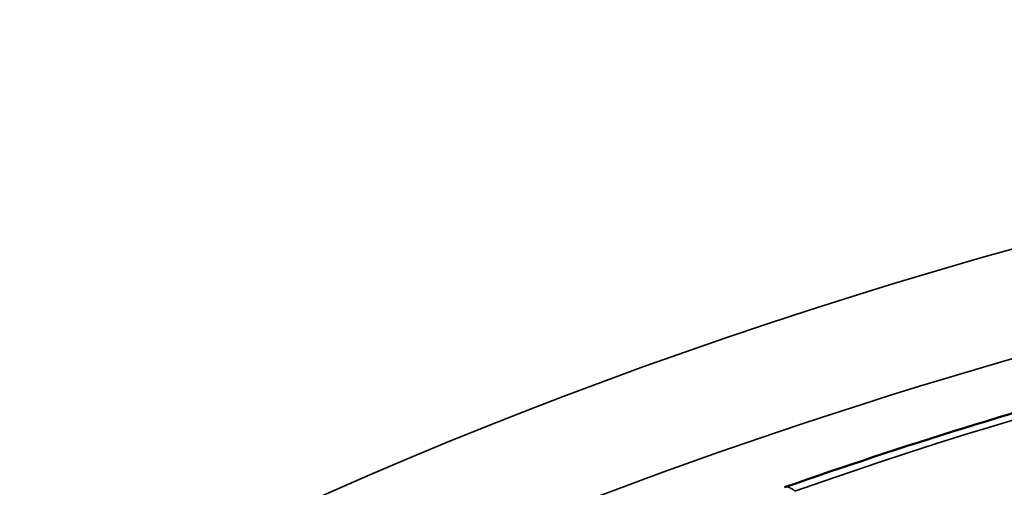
# Model space of a CAD drawing. Header units: millimetres. Extents: x 50 to 3176, y 50 to 2109.
# Tile 356 of 656: x 383.88 to 390.36, y 1818.07 to 1821.15. Entities that reach past the tile are written whole.
import ezdxf

# ---------------------------------------------------------------- set-up
doc = ezdxf.new("R2010")
doc.units = ezdxf.units.MM
doc.header["$LTSCALE"] = 10
doc.layers.add('Visible (ISO)', color=7, linetype='Continuous', lineweight=50)
doc.layers.add('Visible Narrow (ISO)', color=7, linetype='Continuous', lineweight=35)

msp = doc.modelspace()

# ---------------------------------------------------------------- linework, layer by layer
at = {"layer": 'Visible (ISO)'}
msp.add_open_spline([(414.726, 1818.0712), (413.1788, 1818.6156), (411.5291, 1819.0615), (408.1026, 1819.7356), (406.3259, 1819.9638), (402.7293, 1820.192), (400.9096, 1820.192), (397.313, 1819.9638), (395.5363, 1819.7356), (392.1097, 1819.0615), (390.4601, 1818.6156), (388.9128, 1818.0712)], degree=3, knots=[0.238053, 0.238053, 0.238053, 0.238053, 0.456991, 0.456991, 0.675929, 0.675929, 0.894867, 0.894867, 1.113805, 1.113805, 1.332743, 1.332743, 1.332743, 1.332743], dxfattribs=at)
at = {"layer": 'Visible Narrow (ISO)'}
msp.add_ellipse((401.8194, 1806.0454), major_axis=(26.1573, 0), ratio=0.57735, dxfattribs=at)
for centre, major_axis, ratio, start_param, end_param in [((401.8194, 1805.6478), (25.6575, 0), 0.57735, 6.264668, 9.443295), ((401.8194, 1805.8821), (24.6727, 0), 0.57735, 1.023452, 2.118141), ((388.9792, 1817.8826), (-0.0664, 0.1887), 0.424923, 5.591554, 6.283187)]:
    msp.add_ellipse(centre, major_axis=major_axis, ratio=ratio, start_param=start_param, end_param=end_param, dxfattribs=at)

doc.saveas('drawing.dxf')
